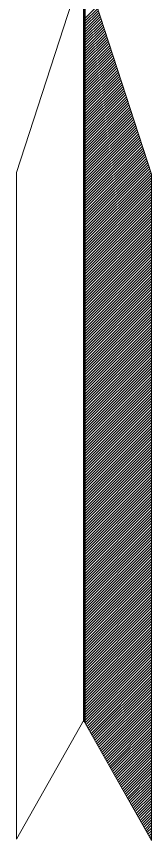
# Model space of a CAD drawing. Extents: x 2363427 to 2368559, y 6957299 to 6980140.
# Drawn here: x 2363578 to 2363600.1, y 6967091.2 to 6967226.1 of the extents above; entities that cross this region are included whole.
import ezdxf

# ---------------------------------------------------------------- set-up
doc = ezdxf.new("R2010")
doc.units = 0
doc.header["$LTSCALE"] = 5.6
doc.layers.add('1', color=7, linetype='Continuous', lineweight=13)

msp = doc.modelspace()

# ---------------------------------------------------------------- linework, layer by layer
at = {"layer": '1', "lineweight": 53}
msp.add_line((2363589.066, 6967279.783), (2363589.066, 6967110.582), dxfattribs=at)
at = {"layer": '1'}
for p, q in [((2363589.102, 6967225.621), (2363591.198, 6967227.719)), ((2363589.102, 6967225.177), (2363591.309, 6967227.382)), ((2363589.1, 6967224.286), (2363591.526, 6967226.71)), ((2363589.1, 6967223.395), (2363591.742, 6967226.038)), ((2363589.102, 6967224.73), (2363591.417, 6967227.047)), ((2363589.103, 6967223.839), (2363591.635, 6967226.376)), ((2363589.1, 6967222.059), (2363592.071, 6967225.027)), ((2363589.1, 6967221.613), (2363592.179, 6967224.692)), ((2363589.102, 6967222.95), (2363591.854, 6967225.701)), ((2363589.102, 6967222.503), (2363591.96, 6967225.364)), ((2363589.099, 6967220.721), (2363592.398, 6967224.019)), ((2363589.1, 6967221.169), (2363592.289, 6967224.357)), ((2363589.1, 6967220.278), (2363592.505, 6967223.681)), ((2363589.1, 6967219.831), (2363592.616, 6967223.346)), ((2363589.098, 6967218.494), (2363592.942, 6967222.338)), ((2363589.099, 6967218.048), (2363593.052, 6967222.002)), ((2363589.1, 6967219.385), (2363592.725, 6967223.009)), ((2363589.1, 6967218.941), (2363592.835, 6967222.675)), ((2363589.098, 6967217.157), (2363593.269, 6967221.329)), ((2363589.098, 6967216.267), (2363593.488, 6967220.657)), ((2363589.099, 6967217.601), (2363593.161, 6967221.663)), ((2363589.1, 6967216.71), (2363593.379, 6967220.991)), ((2363589.098, 6967215.82), (2363593.597, 6967220.318)), ((2363589.098, 6967215.375), (2363593.706, 6967219.983)), ((2363589.098, 6967214.929), (2363593.815, 6967219.646)), ((2363589.099, 6967214.484), (2363593.924, 6967219.311)), ((2363589.097, 6967212.702), (2363594.36, 6967217.964)), ((2363589.098, 6967214.039), (2363594.032, 6967218.975)), ((2363589.098, 6967213.593), (2363594.143, 6967218.636)), ((2363589.098, 6967213.148), (2363594.251, 6967218.301)), ((2363589.097, 6967212.255), (2363594.469, 6967217.628)), ((2363589.097, 6967211.366), (2363594.688, 6967216.956)), ((2363589.098, 6967211.811), (2363594.579, 6967217.292)), ((2363589.098, 6967210.92), (2363594.796, 6967216.618)), ((2363589.096, 6967209.138), (2363595.233, 6967215.273)), ((2363589.097, 6967210.475), (2363594.906, 6967216.281)), ((2363589.097, 6967210.027), (2363595.013, 6967215.944)), ((2363589.097, 6967209.584), (2363595.123, 6967215.609)), ((2363589.097, 6967208.693), (2363595.342, 6967214.936)), ((2363589.097, 6967208.247), (2363595.451, 6967214.6)), ((2363589.097, 6967207.801), (2363595.559, 6967214.263)), ((2363589.097, 6967207.355), (2363595.669, 6967213.927)), ((2363589.095, 6967205.574), (2363596.104, 6967212.581)), ((2363589.096, 6967206.91), (2363595.776, 6967213.591)), ((2363589.096, 6967206.465), (2363595.886, 6967213.255)), ((2363589.096, 6967206.017), (2363595.995, 6967212.919)), ((2363589.095, 6967204.682), (2363596.323, 6967211.91)), ((2363589.096, 6967204.235), (2363596.434, 6967211.573)), ((2363589.096, 6967203.79), (2363596.54, 6967211.235)), ((2363589.097, 6967205.126), (2363596.213, 6967212.244)), ((2363589.093, 6967202.008), (2363596.977, 6967209.893)), ((2363589.094, 6967203.345), (2363596.65, 6967210.899)), ((2363589.094, 6967202.899), (2363596.759, 6967210.563)), ((2363589.095, 6967202.452), (2363596.868, 6967210.227)), ((2363589.093, 6967201.117), (2363597.195, 6967209.219)), ((2363589.094, 6967200.672), (2363597.305, 6967208.881)), ((2363589.094, 6967200.225), (2363597.413, 6967208.545)), ((2363589.095, 6967201.561), (2363597.085, 6967209.554)), ((2363589.093, 6967199.781), (2363597.522, 6967208.21)), ((2363589.093, 6967198.89), (2363597.742, 6967207.536)), ((2363589.093, 6967198.444), (2363597.848, 6967207.198)), ((2363589.095, 6967199.333), (2363597.63, 6967207.873)), ((2363589.093, 6967197.999), (2363597.958, 6967206.862)), ((2363589.093, 6967197.553), (2363598.068, 6967206.526)), ((2363589.093, 6967197.106), (2363598.178, 6967206.192)), ((2363589.093, 6967196.663), (2363598.286, 6967205.853)), ((2363589.092, 6967195.324), (2363598.612, 6967204.845)), ((2363589.092, 6967194.882), (2363598.721, 6967204.508)), ((2363589.093, 6967196.216), (2363598.394, 6967205.516)), ((2363589.093, 6967195.773), (2363598.505, 6967205.18)), ((2363589.091, 6967193.989), (2363598.94, 6967203.835)), ((2363589.092, 6967193.098), (2363599.157, 6967203.162)), ((2363589.093, 6967194.433), (2363598.83, 6967204.174)), ((2363589.093, 6967193.541), (2363599.049, 6967203.499)), ((2363589.09, 6967191.761), (2363599.484, 6967202.154)), ((2363589.092, 6967192.652), (2363599.268, 6967202.827)), ((2363589.092, 6967192.206), (2363599.376, 6967202.491)), ((2363589.093, 6967191.315), (2363599.594, 6967201.815)), ((2363589.09, 6967189.531), (2363600.029, 6967200.471)), ((2363589.091, 6967190.869), (2363599.703, 6967201.48)), ((2363589.091, 6967190.422), (2363599.813, 6967201.145)), ((2363589.092, 6967189.978), (2363599.921, 6967200.809)), ((2363589.089, 6967188.196), (2363600.102, 6967199.208)), ((2363589.09, 6967189.087), (2363600.102, 6967200.097)), ((2363589.09, 6967188.64), (2363600.102, 6967199.652)), ((2363589.089, 6967187.304), (2363600.102, 6967198.316)), ((2363589.09, 6967186.859), (2363600.1, 6967197.871)), ((2363589.091, 6967187.75), (2363600.1, 6967198.762)), ((2363589.089, 6967185.968), (2363600.102, 6967196.981)), ((2363589.089, 6967185.523), (2363600.102, 6967196.533)), ((2363589.09, 6967186.413), (2363600.1, 6967197.424)), ((2363589.089, 6967185.078), (2363600.102, 6967196.09)), ((2363589.089, 6967184.631), (2363600.1, 6967195.644)), ((2363589.089, 6967184.186), (2363600.102, 6967195.197)), ((2363589.089, 6967183.74), (2363600.1, 6967194.754)), ((2363589.089, 6967183.295), (2363600.1, 6967194.307)), ((2363589.089, 6967182.848), (2363600.102, 6967193.864)), ((2363589.087, 6967182.403), (2363600.102, 6967193.417)), ((2363589.088, 6967181.512), (2363600.1, 6967192.526)), ((2363589.089, 6967181.958), (2363600.102, 6967192.973)), ((2363589.087, 6967180.175), (2363600.1, 6967191.189)), ((2363589.088, 6967181.067), (2363600.102, 6967192.08)), ((2363589.089, 6967180.621), (2363600.1, 6967191.637)), ((2363589.086, 6967178.839), (2363600.102, 6967189.852)), ((2363589.087, 6967179.73), (2363600.102, 6967190.744)), ((2363589.087, 6967179.285), (2363600.102, 6967190.298)), ((2363589.086, 6967177.947), (2363600.102, 6967188.961)), ((2363589.087, 6967177.503), (2363600.1, 6967188.517)), ((2363589.088, 6967178.394), (2363600.1, 6967189.408)), ((2363589.085, 6967176.613), (2363600.102, 6967187.626)), ((2363589.087, 6967177.057), (2363600.1, 6967188.07)), ((2363589.087, 6967176.166), (2363600.102, 6967187.179)), ((2363589.086, 6967175.721), (2363600.102, 6967186.734)), ((2363589.086, 6967175.275), (2363600.1, 6967186.289)), ((2363589.086, 6967174.829), (2363600.102, 6967185.843)), ((2363589.085, 6967174.384), (2363600.1, 6967185.399)), ((2363589.085, 6967173.938), (2363600.1, 6967184.953)), ((2363589.085, 6967173.493), (2363600.102, 6967184.508)), ((2363589.084, 6967173.045), (2363600.102, 6967184.063)), ((2363589.084, 6967172.154), (2363600.1, 6967183.172)), ((2363589.086, 6967172.602), (2363600.102, 6967183.615)), ((2363589.084, 6967171.711), (2363600.102, 6967182.726)), ((2363589.084, 6967170.819), (2363600.1, 6967181.836)), ((2363589.085, 6967171.265), (2363600.1, 6967182.281)), ((2363589.083, 6967169.481), (2363600.102, 6967180.5)), ((2363589.084, 6967170.374), (2363600.102, 6967181.39)), ((2363589.084, 6967169.927), (2363600.102, 6967180.945)), ((2363589.083, 6967168.592), (2363600.102, 6967179.608)), ((2363589.084, 6967169.036), (2363600.1, 6967180.054)), ((2363589.084, 6967168.144), (2363600.1, 6967179.163)), ((2363589.082, 6967167.253), (2363600.102, 6967178.273)), ((2363589.084, 6967167.701), (2363600.1, 6967178.718)), ((2363589.084, 6967166.81), (2363600.102, 6967177.827)), ((2363589.083, 6967166.364), (2363600.102, 6967177.381)), ((2363589.083, 6967165.919), (2363600.1, 6967176.935)), ((2363589.083, 6967165.472), (2363600.102, 6967176.491)), ((2363589.081, 6967165.026), (2363600.1, 6967176.044)), ((2363589.082, 6967164.135), (2363600.102, 6967175.155)), ((2363589.084, 6967164.581), (2363600.1, 6967175.601)), ((2363589.081, 6967162.801), (2363600.1, 6967173.817)), ((2363589.081, 6967162.354), (2363600.102, 6967173.371)), ((2363589.082, 6967163.692), (2363600.102, 6967174.709)), ((2363589.083, 6967163.245), (2363600.102, 6967174.263)), ((2363589.08, 6967161.463), (2363600.102, 6967172.481)), ((2363589.081, 6967161.909), (2363600.1, 6967172.926)), ((2363589.082, 6967161.017), (2363600.1, 6967172.036)), ((2363589.08, 6967160.572), (2363600.102, 6967171.59)), ((2363589.081, 6967160.125), (2363600.102, 6967171.147)), ((2363589.081, 6967159.68), (2363600.1, 6967170.699)), ((2363589.08, 6967159.235), (2363600.102, 6967170.254)), ((2363589.08, 6967158.344), (2363600.102, 6967169.362)), ((2363589.081, 6967158.789), (2363600.1, 6967169.809)), ((2363589.08, 6967157.9), (2363600.1, 6967168.919)), ((2363589.08, 6967157.451), (2363600.102, 6967168.471)), ((2363589.08, 6967157.007), (2363600.102, 6967168.028)), ((2363589.079, 6967155.67), (2363600.1, 6967166.692)), ((2363589.08, 6967156.561), (2363600.1, 6967167.582)), ((2363589.08, 6967156.116), (2363600.102, 6967167.136)), ((2363589.08, 6967155.224), (2363600.102, 6967166.245)), ((2363589.08, 6967154.779), (2363600.1, 6967165.802)), ((2363589.08, 6967154.332), (2363600.102, 6967165.355)), ((2363589.079, 6967153.441), (2363600.1, 6967164.463)), ((2363589.08, 6967153.887), (2363600.102, 6967164.909)), ((2363589.08, 6967152.998), (2363600.102, 6967164.018)), ((2363589.079, 6967152.55), (2363600.1, 6967163.573)), ((2363589.08, 6967152.106), (2363600.102, 6967163.129)), ((2363589.08, 6967151.66), (2363600.1, 6967162.683)), ((2363589.077, 6967151.215), (2363600.102, 6967162.238)), ((2363589.079, 6967150.77), (2363600.102, 6967161.791)), ((2363589.079, 6967150.323), (2363600.1, 6967161.349)), ((2363589.077, 6967149.877), (2363600.102, 6967160.9)), ((2363589.077, 6967148.986), (2363600.102, 6967160.01)), ((2363589.079, 6967149.433), (2363600.1, 6967160.455)), ((2363589.077, 6967148.541), (2363600.1, 6967159.564)), ((2363589.077, 6967148.097), (2363600.102, 6967159.121)), ((2363589.077, 6967147.65), (2363600.102, 6967158.674)), ((2363589.075, 6967146.315), (2363600.1, 6967157.337)), ((2363589.077, 6967147.207), (2363600.1, 6967158.23)), ((2363589.077, 6967146.759), (2363600.102, 6967157.784)), ((2363589.076, 6967145.421), (2363600.1, 6967156.446)), ((2363589.076, 6967144.976), (2363600.102, 6967156.002)), ((2363589.077, 6967145.868), (2363600.102, 6967156.893)), ((2363589.075, 6967144.085), (2363600.102, 6967155.111)), ((2363589.077, 6967144.531), (2363600.102, 6967155.553)), ((2363589.077, 6967143.64), (2363600.102, 6967154.664)), ((2363589.075, 6967143.195), (2363600.1, 6967154.22)), ((2363589.076, 6967142.747), (2363600.102, 6967153.775)), ((2363589.076, 6967142.305), (2363600.1, 6967153.329)), ((2363589.074, 6967141.856), (2363600.102, 6967152.884)), ((2363589.075, 6967141.413), (2363600.102, 6967152.438)), ((2363589.075, 6967140.967), (2363600.102, 6967151.991)), ((2363589.073, 6967140.522), (2363600.102, 6967151.547)), ((2363589.074, 6967139.63), (2363600.102, 6967150.657)), ((2363589.075, 6967140.076), (2363600.1, 6967151.1)), ((2363589.073, 6967138.294), (2363600.102, 6967149.32)), ((2363589.074, 6967139.185), (2363600.1, 6967150.21)), ((2363589.074, 6967138.739), (2363600.102, 6967149.765)), ((2363589.073, 6967137.847), (2363600.102, 6967148.874)), ((2363589.073, 6967137.403), (2363600.102, 6967148.431)), ((2363589.073, 6967136.956), (2363600.1, 6967147.983)), ((2363589.072, 6967136.066), (2363600.1, 6967147.093)), ((2363589.072, 6967135.621), (2363600.102, 6967146.648)), ((2363589.074, 6967136.512), (2363600.102, 6967147.54)), ((2363589.072, 6967134.728), (2363600.102, 6967145.756)), ((2363589.073, 6967135.175), (2363600.102, 6967146.201)), ((2363589.073, 6967134.284), (2363600.102, 6967145.312)), ((2363589.072, 6967133.837), (2363600.1, 6967144.866)), ((2363589.072, 6967133.393), (2363600.102, 6967144.421)), ((2363589.072, 6967132.945), (2363600.1, 6967143.975)), ((2363589.072, 6967132.503), (2363600.102, 6967143.53)), ((2363589.072, 6967131.61), (2363600.102, 6967142.639)), ((2363589.073, 6967132.054), (2363600.102, 6967143.086)), ((2363589.072, 6967131.163), (2363600.102, 6967142.194)), ((2363589.072, 6967130.719), (2363600.1, 6967141.747)), ((2363589.072, 6967130.272), (2363600.102, 6967141.303)), ((2363589.071, 6967128.936), (2363600.102, 6967139.967)), ((2363589.072, 6967129.827), (2363600.1, 6967140.857)), ((2363589.072, 6967129.382), (2363600.102, 6967140.413)), ((2363589.071, 6967128.045), (2363600.102, 6967139.075)), ((2363589.071, 6967127.602), (2363600.1, 6967138.631)), ((2363589.072, 6967128.491), (2363600.102, 6967139.522)), ((2363589.069, 6967126.709), (2363600.1, 6967137.739)), ((2363589.072, 6967127.154), (2363600.102, 6967138.184)), ((2363589.072, 6967126.263), (2363600.1, 6967137.293)), ((2363589.069, 6967125.818), (2363600.102, 6967136.848)), ((2363589.071, 6967125.373), (2363600.102, 6967136.402)), ((2363589.071, 6967124.927), (2363600.102, 6967135.958)), ((2363589.068, 6967124.481), (2363600.1, 6967135.512)), ((2363589.069, 6967124.036), (2363600.102, 6967135.067)), ((2363589.069, 6967123.59), (2363600.1, 6967134.621)), ((2363589.068, 6967122.253), (2363600.102, 6967133.287)), ((2363589.069, 6967123.145), (2363600.1, 6967134.176)), ((2363589.069, 6967122.7), (2363600.102, 6967133.729)), ((2363589.068, 6967121.808), (2363600.102, 6967132.838)), ((2363589.068, 6967121.361), (2363600.1, 6967132.394)), ((2363589.068, 6967120.917), (2363600.102, 6967131.949)), ((2363589.068, 6967120.024), (2363600.1, 6967131.058)), ((2363589.068, 6967119.579), (2363600.102, 6967130.612)), ((2363589.069, 6967120.47), (2363600.1, 6967131.503)), ((2363589.068, 6967119.133), (2363600.102, 6967130.168)), ((2363589.068, 6967118.689), (2363600.102, 6967129.722)), ((2363589.068, 6967118.243), (2363600.1, 6967129.275)), ((2363589.067, 6967117.352), (2363600.1, 6967128.384)), ((2363589.068, 6967117.797), (2363600.102, 6967128.831)), ((2363589.068, 6967116.907), (2363600.1, 6967127.941)), ((2363589.066, 6967115.125), (2363600.1, 6967126.159)), ((2363589.067, 6967116.46), (2363600.102, 6967127.494)), ((2363589.068, 6967116.015), (2363600.102, 6967127.049)), ((2363589.068, 6967115.569), (2363600.102, 6967126.603)), ((2363589.067, 6967114.233), (2363600.1, 6967125.267)), ((2363589.067, 6967113.787), (2363600.1, 6967124.822)), ((2363589.068, 6967114.678), (2363600.102, 6967125.713)), ((2363589.066, 6967112.896), (2363600.102, 6967123.931)), ((2363589.066, 6967112.451), (2363600.102, 6967123.487)), ((2363589.067, 6967113.343), (2363600.102, 6967124.377)), ((2363589.065, 6967111.56), (2363600.102, 6967122.595)), ((2363589.066, 6967112.006), (2363600.1, 6967123.04)), ((2363589.067, 6967111.115), (2363600.1, 6967122.151)), ((2363589.09, 6967110.693), (2363600.1, 6967121.704)), ((2363589.25, 6967110.409), (2363600.102, 6967121.258)), ((2363589.411, 6967110.123), (2363600.102, 6967120.812)), ((2363589.571, 6967109.839), (2363600.102, 6967120.369)), ((2363589.732, 6967109.553), (2363600.1, 6967119.921)), ((2363589.891, 6967109.27), (2363600.102, 6967119.478)), ((2363590.052, 6967108.985), (2363600.1, 6967119.031)), ((2363590.213, 6967108.7), (2363600.1, 6967118.587)), ((2363590.373, 6967108.416), (2363600.102, 6967118.141)), ((2363590.534, 6967108.131), (2363600.102, 6967117.695)), ((2363590.694, 6967107.844), (2363600.102, 6967117.251)), ((2363590.855, 6967107.561), (2363600.1, 6967116.804)), ((2363591.016, 6967107.276), (2363600.102, 6967116.359)), ((2363591.174, 6967106.99), (2363600.1, 6967115.913)), ((2363591.336, 6967106.705), (2363600.1, 6967115.468)), ((2363591.496, 6967106.422), (2363600.102, 6967115.024)), ((2363591.657, 6967106.135), (2363600.102, 6967114.576)), ((2363591.816, 6967105.85), (2363600.102, 6967114.132)), ((2363591.978, 6967105.567), (2363600.1, 6967113.686)), ((2363592.139, 6967105.281), (2363600.102, 6967113.24)), ((2363592.3, 6967104.996), (2363600.1, 6967112.797)), ((2363592.46, 6967104.711), (2363600.1, 6967112.349)), ((2363592.62, 6967104.426), (2363600.102, 6967111.906)), ((2363592.781, 6967104.14), (2363600.102, 6967111.46)), ((2363592.942, 6967103.856), (2363600.102, 6967111.013)), ((2363593.103, 6967103.57), (2363600.1, 6967110.569)), ((2363593.264, 6967103.286), (2363600.102, 6967110.122)), ((2363593.425, 6967103.001), (2363600.1, 6967109.679)), ((2363593.585, 6967102.715), (2363600.1, 6967109.233)), ((2363593.745, 6967102.431), (2363600.102, 6967108.789)), ((2363593.906, 6967102.147), (2363600.102, 6967108.342)), ((2363594.066, 6967101.86), (2363600.102, 6967107.896)), ((2363594.228, 6967101.577), (2363600.1, 6967107.453)), ((2363594.387, 6967101.292), (2363600.102, 6967107.007)), ((2363594.547, 6967101.005), (2363600.1, 6967106.561)), ((2363594.708, 6967100.721), (2363600.1, 6967106.115)), ((2363594.868, 6967100.438), (2363600.102, 6967105.67)), ((2363595.03, 6967100.151), (2363600.102, 6967105.225)), ((2363595.19, 6967099.867), (2363600.102, 6967104.778)), ((2363595.351, 6967099.581), (2363600.1, 6967104.334)), ((2363595.509, 6967099.297), (2363600.102, 6967103.889)), ((2363595.67, 6967099.013), (2363600.1, 6967103.443)), ((2363595.83, 6967098.728), (2363600.1, 6967102.998)), ((2363595.992, 6967098.444), (2363600.102, 6967102.551)), ((2363596.152, 6967098.157), (2363600.102, 6967102.107)), ((2363596.313, 6967097.873), (2363600.102, 6967101.661)), ((2363596.473, 6967097.587), (2363600.1, 6967101.214)), ((2363596.634, 6967097.305), (2363600.102, 6967100.769)), ((2363596.795, 6967097.018), (2363600.1, 6967100.324)), ((2363596.956, 6967096.733), (2363600.102, 6967099.879)), ((2363597.116, 6967096.45), (2363600.1, 6967099.431)), ((2363597.276, 6967096.162), (2363600.102, 6967098.988)), ((2363597.437, 6967095.879), (2363600.102, 6967098.542)), ((2363597.598, 6967095.594), (2363600.1, 6967098.097)), ((2363597.759, 6967095.309), (2363600.102, 6967097.652)), ((2363597.921, 6967095.024), (2363600.1, 6967097.205)), ((2363598.081, 6967094.739), (2363600.102, 6967096.761)), ((2363598.242, 6967094.454), (2363600.1, 6967096.316)), ((2363598.402, 6967094.169), (2363600.102, 6967095.87)), ((2363598.563, 6967093.885), (2363600.102, 6967095.424)), ((2363598.724, 6967093.6), (2363600.1, 6967094.979)), ((2363598.884, 6967093.315), (2363600.102, 6967094.534)), ((2363599.044, 6967093.03), (2363600.1, 6967094.088)), ((2363599.204, 6967092.745), (2363600.102, 6967093.643)), ((2363599.364, 6967092.46), (2363600.1, 6967093.198)), ((2363599.525, 6967092.176), (2363600.102, 6967092.752)), ((2363599.686, 6967091.891), (2363600.102, 6967092.309)), ((2363599.846, 6967091.606), (2363600.1, 6967091.861)), ((2363600.007, 6967091.32), (2363600.102, 6967091.416))]:
    msp.add_line(p, q, dxfattribs=at)
for points in [[(2363589.213, 6967234.998), (2363578.028, 6967200.497), (2363578.029, 6967091.399), (2363589.065, 6967110.983), (2363589.026, 6967234.429)], [(2363588.92, 6967234.753), (2363600.102, 6967200.251), (2363600.102, 6967091.154), (2363589.064, 6967110.734), (2363589.104, 6967234.184)]]:
    msp.add_lwpolyline(points, close=True, dxfattribs=at)

doc.saveas('drawing.dxf')
